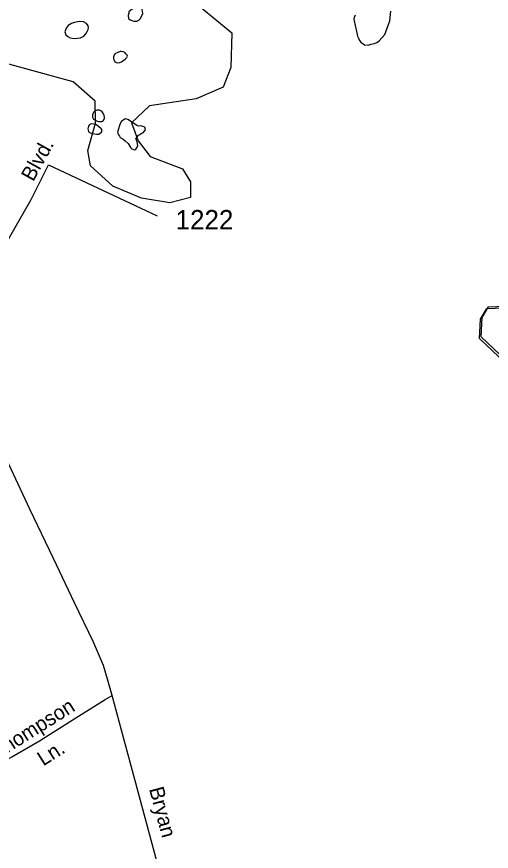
# Model space of a CAD drawing. Extents: x 2260773 to 2342389, y 552869 to 618546.
# Drawn here: x 2288230 to 2291284, y 585563 to 590931 of the extents above; entities that cross this region are included whole.
import ezdxf

# ---------------------------------------------------------------- set-up
doc = ezdxf.new("R2010")
doc.units = 0
for name, color, linetype in [('Exist Boundary Political Urban Extension UEB', 7, 'Continuous'), ('Exist Hydrographic Creek Single Shore', 7, 'Continuous'), ('Exist Hydrographic Misc Water Feature', 7, 'Continuous'), ('Exist Hydrographic Pond Under 1500 Sq Ft', 7, 'Continuous'), ('Exist Road Non-System Type 51', 7, 'Continuous'), ('Exist Road Non-System Type 51 Label', 7, 'Continuous'), ('Exist Road Secondary Type 51 Attributed', 7, 'Continuous'), ('Exist Road Secondary Type 51 Label', 7, 'Continuous'), ('Exist Road Secondary Type 51 Number Label', 7, 'Continuous')]:
    doc.layers.add(name, color=color, linetype=linetype)

msp = doc.modelspace()

# ---------------------------------------------------------------- linework, layer by layer
at = {"layer": 'Exist Boundary Political Urban Extension UEB'}
msp.add_lwpolyline([(2291434.5, 585368), (2291590.5, 585577.9), (2291614.5, 585659.4), (2291533.5, 586300.6), (2291474.5, 586449.4), (2291378.5, 586890.8), (2291415.6, 587306.5), (2291448.6, 587433.8), (2291718.5, 587943.2), (2291697.5, 588333.9), (2291671.5, 588442.6), (2291218.5, 588871.6), (2291225.5, 588996), (2291266.5, 589064.1), (2291757.6, 589083.6), (2291889.5, 589235.1), (2291870.6, 589445.4), (2291775.5, 589844.1), (2291848.5, 590036.1), (2292155.6, 590187.3), (2292385.5, 590448.3), (2292401.5, 590589), (2292730.6, 591034.9)], dxfattribs=at)
at = {"layer": 'Exist Hydrographic Creek Single Shore'}
msp.add_lwpolyline([(2291422.8, 585357.1), (2291578.8, 585567), (2291602.8, 585648.5), (2291521.8, 586289.7), (2291462.8, 586438.5), (2291366.8, 586879.9), (2291403.9, 587295.6), (2291436.9, 587422.9), (2291706.8, 587932.3), (2291685.9, 588323), (2291659.8, 588431.7), (2291206.9, 588860.7), (2291213.8, 588985.1), (2291254.8, 589053.2), (2291745.9, 589072.7), (2291877.8, 589224.2), (2291858.9, 589434.5), (2291763.8, 589833.2), (2291836.8, 590025.2), (2292144, 590176.4), (2292373.8, 590437.4)], dxfattribs=at)
at = {"layer": 'Exist Hydrographic Misc Water Feature'}
for points in [[(2288952.7, 590961.9), (2288950.9, 590954.1), (2288947, 590938), (2288949, 590919.9), (2288959.5, 590910.2), (2288983.3, 590902.6), (2289003.2, 590902.8), (2289015.3, 590908.7), (2289025.1, 590916.9), (2289033.3, 590932.7), (2289041.1, 590951), (2289040.7, 590964.9), (2289038.4, 590977), (2289034.8, 590984.8), (2289024.7, 590990.8), (2289014.2, 590996.5), (2288996.2, 590998.3), (2288980.4, 590988.1), (2288974.9, 590982.1), (2288952.7, 590961.9)], [(2290408.2, 590939.8), (2290402.4, 590925.7), (2290400.4, 590913.8), (2290410.9, 590863.9), (2290413.3, 590845.7)], [(2290413.3, 590845.7), (2290423.4, 590806.1), (2290429.5, 590792.2), (2290435.7, 590777.9), (2290443.9, 590766.1), (2290468.1, 590750.3), (2290492.1, 590746.7), (2290511.9, 590754.6), (2290531.8, 590758.9), (2290547.8, 590765), (2290561.4, 590775.1), (2290599.1, 590815.7), (2290630.5, 590903.9), (2290637.8, 590966)], [(2288561.9, 590874.3), (2288548, 590856.2), (2288540.4, 590834.2), (2288546.5, 590814.3), (2288558.4, 590802.3), (2288574.6, 590794.6), (2288602.5, 590790.8), (2288640.6, 590795.2), (2288662.4, 590805.3), (2288674.5, 590819.7), (2288683.9, 590835.7), (2288690.3, 590847.7), (2288692.1, 590861.7), (2288689.9, 590871.7), (2288679.8, 590887.5), (2288659.3, 590897.4), (2288633.7, 590899.3), (2288603.3, 590892.9), (2288584, 590886.8), (2288561.9, 590874.3)], [(2288903.1, 590707.8), (2288895.1, 590707.8), (2288881.4, 590701.4), (2288861.3, 590691.4), (2288853.7, 590673.1), (2288853.5, 590659.3), (2288857.6, 590651.4), (2288861.9, 590641.4), (2288869.9, 590635.4), (2288882, 590633.6), (2288893.7, 590635.8), (2288903.7, 590640), (2288913.8, 590645.8), (2288927.7, 590657.9), (2288939.6, 590668.3), (2288943.5, 590676.2), (2288941.5, 590682.2), (2288933.3, 590691.9), (2288925.3, 590700), (2288915.2, 590703.9), (2288903.1, 590707.8)], [(2288717.1, 590300.3), (2288717.5, 590284.4), (2288725.3, 590272.3), (2288743.8, 590260.6), (2288757.5, 590256.5), (2288771.7, 590256.8), (2288777.6, 590256.7), (2288785.6, 590258.8), (2288791.1, 590266.8), (2288795.5, 590277.1), (2288795, 590282.9), (2288793.2, 590297), (2288789.3, 590306.9), (2288781.1, 590318.7), (2288771.1, 590324.6), (2288762.6, 590328.7), (2288756.9, 590328.8), (2288747.1, 590328.6), (2288740.7, 590326.3), (2288735, 590322.3), (2288726.6, 590318.3), (2288717.1, 590300.3)], [(2288692.1, 590226.2), (2288688.2, 590210.2), (2288691.9, 590192.1), (2288698.3, 590185.9), (2288718.6, 590180.4), (2288744.4, 590174.5), (2288758.3, 590174.9), (2288769.8, 590182.9), (2288776, 590188.8), (2288780.1, 590200.7), (2288773.9, 590209), (2288757.7, 590224.8), (2288739.3, 590236.5), (2288713.4, 590242.4), (2288705.4, 590240), (2288700.1, 590238), (2288695.6, 590232.2), (2288692.1, 590226.2)], [(2288928.5, 590132.2), (2288946.8, 590114.4), (2288963, 590088.9), (2288971, 590080.8), (2288981, 590076.8), (2288991.3, 590074.9), (2288997, 590078.9), (2289002.6, 590086.9), (2289010.8, 590103.1), (2289004.6, 590125.2), (2289000.3, 590137.2), (2288996.4, 590147.1), (2289004.2, 590153.2), (2289010.3, 590161.2), (2289009.9, 590167), (2289022, 590173.3), (2289032.1, 590179.5), (2289039.9, 590183.5), (2289048.1, 590189.6), (2289053.8, 590197.7), (2289059.8, 590203.7), (2289057.9, 590209.6), (2289055.9, 590215.6), (2289049.7, 590221.4), (2289041.3, 590225.5), (2289029.6, 590229.3), (2289015.7, 590226.9), (2289003.6, 590231.2), (2288963.6, 590258.7), (2288945.1, 590268.4), (2288929.1, 590274.4), (2288919.3, 590268.2), (2288907.2, 590261.9), (2288899.6, 590252.1), (2288891.6, 590231.9), (2288879.9, 590187.8), (2288882, 590181.8), (2288886.3, 590171.8), (2288892.2, 590162), (2288896.5, 590154), (2288914.4, 590142), (2288928.5, 590132.2)]]:
    msp.add_lwpolyline(points, dxfattribs=at)
at = {"layer": 'Exist Hydrographic Pond Under 1500 Sq Ft'}
for points in [[(2288181.7, 591640.6), (2288456.9, 591674.4), (2288707.9, 591577.5), (2288774.7, 591520.4), (2288775.8, 591385.9), (2288876.9, 591262.5), (2289134.8, 591257.3), (2289243.9, 591173.1), (2289311.8, 591076.6), (2289613.8, 590827.8), (2289607.9, 590604.9), (2289558.9, 590478), (2289384.8, 590402.9), (2289085.8, 590356.4), (2288969.7, 590247.2), (2289012.8, 590131.6), (2289088.9, 590031.7), (2289297.8, 589952.1), (2289347.9, 589869), (2289348.9, 589767.4), (2289215.8, 589734)], [(2289215.8, 589734), (2289032.9, 589763.9), (2288848.8, 589839.8), (2288705.8, 589970.6), (2288687.8, 590069.3), (2288736.8, 590245.4), (2288734.8, 590386.5), (2288592.9, 590510.7), (2288132.7, 590638.1)]]:
    msp.add_lwpolyline(points, dxfattribs=at)
at = {"layer": 'Exist Road Non-System Type 51'}
msp.add_lwpolyline([(2287968.7, 586013.5), (2288033.9, 586058.6), (2288079, 586091.2), (2288109.1, 586113.8), (2288156.7, 586146.4), (2288199.9, 586170.1), (2288377.2, 586274.3), (2288610.3, 586422.2), (2288798.7, 586540.1), (2288845.5, 586565.2)], dxfattribs=at)
at = {"layer": 'Exist Road Secondary Type 51 Attributed'}
for points in [[(2288143.2, 589439.8), (2288324.1, 589755.2), (2288389.1, 589887.7), (2288434.2, 589978), (2289133.5, 589650.8)], [(2288668.9, 583680.7), (2289368.5, 584136.1), (2289415.2, 584186.3), (2289430.4, 584212.4), (2289441.9, 584249.8), (2289444.2, 584267.8), (2289443.6, 584286.6), (2289438.6, 584331.7), (2289331.7, 584738), (2289126.2, 585523.7), (2289012.5, 585945), (2288905.6, 586342.8), (2288845.5, 586565.2), (2288815.4, 586670.5), (2288788.1, 586757.2), (2288724.3, 586907.9), (2288602.4, 587161.2), (2288466.2, 587445.3), (2288315.8, 587763.8), (2288042.6, 588343.1)]]:
    msp.add_lwpolyline(points, dxfattribs=at)

# ---------------------------------------------------------------- texts
at = {"layer": 'Exist Road Non-System Type 51 Label'}
for s, p in [('Thompson', (2288106.1, 586151.2)), ('Ln.', (2288400.9, 586108.4))]:
    msp.add_text(s, height=95, rotation=32.2253, dxfattribs=at).set_placement(p)
at = {"layer": 'Exist Road Secondary Type 51 Label'}
for s, rotation, p in [('Blvd.', 60.9501, (2288336.4, 589865.3)), ('Bryan', 285.0343, (2289081.3, 585964.1))]:
    msp.add_text(s, height=95, rotation=rotation, dxfattribs=at).set_placement(p)
at = {"layer": 'Exist Road Secondary Type 51 Number Label'}
msp.add_text('1222', height=125, dxfattribs=at).set_placement((2289252.7, 589562.4))

doc.saveas('drawing.dxf')
